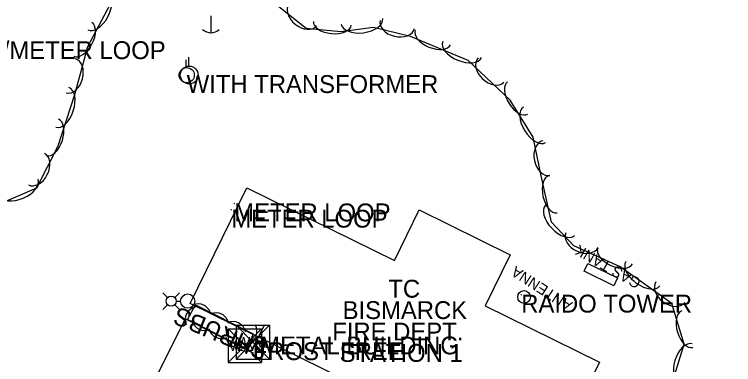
# Model space of a CAD drawing. Extents: x 954793 to 988390, y 1867850 to 1924428.
# Drawn here: x 967016.2 to 967218, y 1897238.3 to 1897336.4 of the extents above; entities that cross this region are included whole.
import ezdxf

# ---------------------------------------------------------------- set-up
doc = ezdxf.new("R2010")
doc.units = 0
for name, color, linetype in [('S_BUILDING', 7, 'Continuous'), ('S_BUILDING_ANNOT', 7, 'Continuous'), ('S_MISC_STRUCTURES', 7, 'Continuous'), ('S_MISC_STRUCTURES_ANNOT', 7, 'Continuous'), ('S_MSC_PT_SYM', 7, 'Continuous'), ('S_PARKING', 7, 'Continuous'), ('S_SURVEY_TEXT_ANNOT', 7, 'Continuous'), ('S_TANK', 7, 'Continuous'), ('S_TANK_ANNOT', 7, 'Continuous'), ('S_TREE', 7, 'Continuous'), ('S_TREE_ANNOT', 7, 'Continuous'), ('S_UTILITY_POLE', 7, 'Continuous'), ('S_UTILITY_POLE_ANNOT', 7, 'Continuous'), ('S_WATER_UTILITIES', 7, 'Continuous'), ('S_WATER_UTILITIES_ANNOT', 7, 'Continuous')]:
    doc.layers.add(name, color=color, linetype=linetype)

msp = doc.modelspace()

# ---------------------------------------------------------------- linework, layer by layer
at = {"layer": 'S_BUILDING'}
msp.add_lwpolyline([(967065.51, 1897255.42), (967081.45, 1897287.84), (967122.87, 1897267.47), (967129.83, 1897281.63), (967155.34, 1897269.09), (967148.3, 1897254.77), (967180.37, 1897239), (967164.5, 1897206.74)], close=True, dxfattribs=at)
at = {"layer": 'S_MISC_STRUCTURES'}
msp.add_circle((967159.22, 1897257.28), 1.77, dxfattribs=at)
at = {"layer": 'S_MSC_PT_SYM'}
for points in [[(967077.08, 1897281.69), (967077.08, 1897281.74), (967077.08, 1897281.69), (967077.03, 1897281.69), (967077.08, 1897281.69), (967077.08, 1897281.64), (967077.08, 1897281.69), (967077.13, 1897281.69)], [(967077.92, 1897283.45), (967077.92, 1897283.5), (967077.92, 1897283.45), (967077.87, 1897283.45), (967077.92, 1897283.45), (967077.92, 1897283.4), (967077.92, 1897283.45), (967077.97, 1897283.45)], [(967158.43, 1897257.89), (967158.43, 1897257.94), (967158.43, 1897257.89), (967158.38, 1897257.89), (967158.43, 1897257.89), (967158.43, 1897257.84), (967158.43, 1897257.89), (967158.48, 1897257.89)], [(967085.19, 1897246.18), (967085.19, 1897246.23), (967085.19, 1897246.18), (967085.14, 1897246.18), (967085.19, 1897246.18), (967085.19, 1897246.13), (967085.19, 1897246.18), (967085.24, 1897246.18)]]:
    msp.add_lwpolyline(points, dxfattribs=at)
at = {"layer": 'S_PARKING'}
msp.add_lwpolyline([(967046.08, 1897215.07), (967064.23, 1897251.14), (967082.58, 1897241.92), (967086.54, 1897249.56)], dxfattribs=at)
at = {"layer": 'S_TANK'}
msp.add_lwpolyline([(967177.13, 1897266.66), (967185.46, 1897262.58), (967184.4, 1897260.42), (967176.07, 1897264.5)], close=True, dxfattribs=at)
at = {"layer": 'S_TREE'}
for points in [[(967043.03, 1897339.12), (967036.72, 1897327.35), (967033.08, 1897313.92), (967028.39, 1897299.55), (967022.42, 1897287.73), (967010.85, 1897282.78), (967002.78, 1897285.76), (966994.57, 1897293.96), (966987.34, 1897306.59), (966988.18, 1897323.6), (966990.1, 1897334.77), (966996.38, 1897351.41)], [(967220.15, 1897183.71), (967213.3, 1897181.16), (967206.13, 1897181.63), (967201.83, 1897184), (967196.66, 1897194.63), (967196.76, 1897210.57), (967199.53, 1897229.15), (967204.1, 1897243.99), (967200.66, 1897255.4), (967186.19, 1897265.74), (967173.21, 1897271.6), (967166.88, 1897278.19), (967164.06, 1897291.23), (967161.8, 1897302.07), (967155.31, 1897312.44), (967143.58, 1897323.54), (967127.36, 1897330.25), (967116.95, 1897332.76), (967107.82, 1897331.58), (967098.08, 1897332.51), (967087.74, 1897340.83)], [(967080.43, 1897243.08), (967064.84, 1897250.95), (967067.02, 1897255.01), (967083.21, 1897246.93), (967081.85, 1897243.48), (967081.1, 1897242.93), (967080.01, 1897243.4), (967079.82, 1897243.48)]]:
    msp.add_lwpolyline(points, dxfattribs=at)
for centre, start, end in [((967067.76, 1897250.84), 101.0119, 202.6088), ((967067.74, 1897251.71), 12.6778, 114.2747), ((967072.78, 1897249.16), 12.6778, 114.2747), ((967069.63, 1897251.51), 192.4254, 294.0223), ((967077.52, 1897246.71), 12.6778, 114.2747), ((967080.63, 1897247.63), 287.7504, 29.3473), ((967074.38, 1897249.2), 192.4254, 294.0223), ((967079.11, 1897246.73), 192.4254, 294.0223), ((967081.27, 1897245.72), 195.7755, 297.3724)]:
    msp.add_arc(centre, 3.64, start, end, dxfattribs=at)
for centre, major_axis, ratio in [((967039.62, 1897337.26), (2.77, 5.17), 0.55008), ((967097.14, 1897336.32), (3.86, -3.11), 0.685311), ((967035.43, 1897329.44), (2.52, 4.71), 0.540699), ((967105.43, 1897333.94), (5.32, -0.51), 0.540699), ((967113.76, 1897334.49), (5.82, 0.76), 0.55008), ((967123.65, 1897333.6), (4.82, -1.16), 0.685311), ((967133.63, 1897329.95), (4.94, -2.04), 0.540699), ((967141.83, 1897326.56), (5.42, -2.24), 0.55008), ((967149.93, 1897320.81), (3.6, -3.41), 0.685311), ((967032.05, 1897319.22), (1.3, 4.78), 0.685311), ((967157.45, 1897313.03), (2.84, -4.53), 0.540699), ((967029.69, 1897310.38), (1.82, 5.58), 0.55008), ((967162.15, 1897305.51), (3.11, -4.97), 0.55008), ((967026.94, 1897301.95), (1.66, 5.08), 0.540699), ((967165.46, 1897296.16), (1.01, -4.85), 0.685311), ((967022.44, 1897293.06), (2.23, 4.42), 0.685311), ((967017.46, 1897287.91), (5.4, 2.31), 0.55008), ((967167.35, 1897286.05), (1.13, -5.22), 0.540699), ((967169.3, 1897278.73), (4.06, -4.23), 0.55008), ((967175.47, 1897273.19), (4.52, -2.04), 0.685311), ((967184.76, 1897268.72), (4.87, -2.2), 0.540699), ((967192.58, 1897263.78), (4.77, -3.41), 0.55008), ((967200.26, 1897258.61), (4.03, -2.88), 0.685311), ((967205.03, 1897248.24), (1.55, -5.12), 0.540699), ((967204.63, 1897238.52), (-1.73, -5.61), 0.55008)]:
    msp.add_ellipse(centre, major_axis=major_axis, ratio=ratio, start_param=3.141593, end_param=6.283185, dxfattribs=at)
at = {"layer": 'S_UTILITY_POLE'}
for p, q in [((967071.31, 1897335.99), (967071.31, 1897331.26)), ((967065.13, 1897321.95), (967065.13, 1897324.43)), ((967064.45, 1897321.54), (967064.45, 1897323.65)), ((967059.2, 1897257.1), (967057.84, 1897258.46)), ((967061.22, 1897257.1), (967062.59, 1897258.46)), ((967061.64, 1897256.09), (967062.86, 1897256.09)), ((967057.84, 1897253.71), (967059.2, 1897255.08)), ((967062.59, 1897253.71), (967061.22, 1897255.08))]:
    msp.add_line(p, q, dxfattribs=at)
for centre, radius in [((967064.58, 1897319.4), 2.13), ((967065.28, 1897319.43), 2.5), ((967060.21, 1897256.09), 1.43), ((967064.86, 1897256.09), 2)]:
    msp.add_circle(centre, radius, dxfattribs=at)
msp.add_arc((967071.37, 1897334.69), 3.41, 226.3972, 313.6028, dxfattribs=at)
at = {"layer": 'S_WATER_UTILITIES'}
for p, q in [((967076.24, 1897248.37), (967085.58, 1897248.37)), ((967076.24, 1897248.37), (967076.24, 1897238.87)), ((967076.24, 1897248.37), (967085.58, 1897238.87)), ((967085.58, 1897248.37), (967076.24, 1897238.87)), ((967078.45, 1897249.31), (967087.79, 1897249.31)), ((967078.45, 1897249.31), (967078.45, 1897239.82)), ((967078.45, 1897249.31), (967087.79, 1897239.82)), ((967087.79, 1897249.31), (967078.45, 1897239.82)), ((967085.58, 1897248.37), (967085.58, 1897238.87)), ((967087.79, 1897249.31), (967087.79, 1897239.82)), ((967078.45, 1897239.82), (967087.79, 1897239.82)), ((967076.24, 1897238.87), (967085.58, 1897238.87))]:
    msp.add_line(p, q, dxfattribs=at)

# ---------------------------------------------------------------- texts
at = {"layer": 'S_BUILDING_ANNOT'}
for s, p in [('TC', (967121.14, 1897257.07)), ('BISMARCK', (967108.32, 1897251.07)), ('FIRE DEPT.', (967105.41, 1897245.07)), ('STATION 1', (967107.46, 1897239.07))]:
    msp.add_text(s, height=5, dxfattribs=at).set_placement(p)
at = {"layer": 'S_MISC_STRUCTURES_ANNOT'}
for p in [(967077.08, 1897276.69), (967077.92, 1897278.45)]:
    msp.add_text('METER LOOP', height=5, dxfattribs=at).set_placement(p)
msp.add_text('ANTENNA', height=3, rotation=147.1183, dxfattribs=at).set_placement((967173.03, 1897255.63))
at = {"layer": 'S_SURVEY_TEXT_ANNOT'}
for s, p in [('RAIDO TOWER', (967158.43, 1897252.89)), ('METAL BUILDING', (967085.19, 1897241.18))]:
    msp.add_text(s, height=5, dxfattribs=at).set_placement(p)
at = {"layer": 'S_TANK_ANNOT'}
msp.add_text('GAS TANK', height=3, rotation=150.5198, dxfattribs=at).set_placement((967192.3, 1897262.02))
at = {"layer": 'S_TREE_ANNOT'}
msp.add_text('SHRUBS', height=5, rotation=157.3924, dxfattribs=at).set_placement((967088, 1897243.93))
at = {"layer": 'S_UTILITY_POLE_ANNOT'}
for s, p in [('W/METER LOOP', (967006.67, 1897323.9)), ('WITH TRANSFORMER', (967064.58, 1897314.4))]:
    msp.add_text(s, height=5, dxfattribs=at).set_placement(p)
at = {"layer": 'S_WATER_UTILITIES'}
for p in [(967078.65, 1897243.08), (967076.45, 1897242.13)]:
    msp.add_text('W M', height=3, rotation=360, dxfattribs=at).set_placement(p)
at = {"layer": 'S_WATER_UTILITIES_ANNOT'}
msp.add_text('FROST FREE', height=5, dxfattribs=at).set_placement((967083.12, 1897239.56))

doc.saveas('drawing.dxf')
